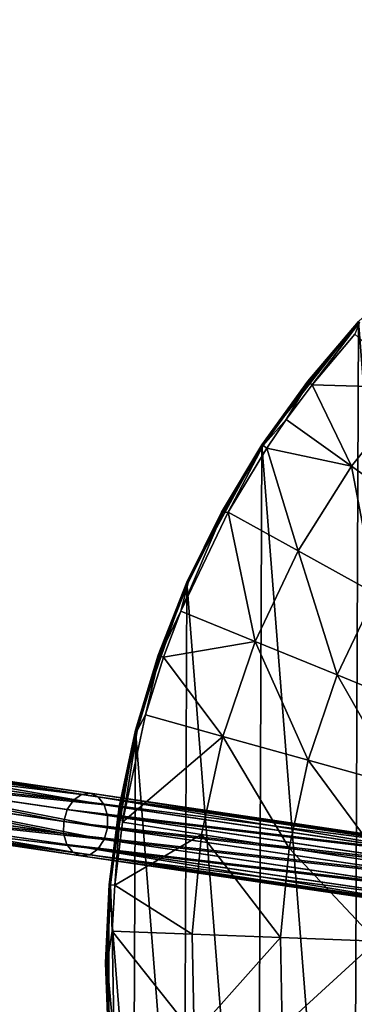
# Model space of a CAD drawing. Header units: millimetres. Extents: x 64 to 3333, y 103 to 3347.
# Tile 360 of 519: x 1645 to 1672, y 1775 to 1853. Entities that reach past the tile are written whole.
import ezdxf

# ---------------------------------------------------------------- set-up
doc = ezdxf.new("R2010")
doc.units = ezdxf.units.MM
doc.header["$LTSCALE"] = 25.4
doc.layers.get('0').update_dxf_attribs({"true_color": 0xff5454})

# ---------------------------------------------------------------- blocks, each defined once
blk = doc.blocks.new('SPIDER-6785-9743.STL')
at = {"color": 0}
mesh = blk.add_polyface(dxfattribs=at)
corners = [(1654.298, 1759.693, 1405.814), (1652.364, 1784.306, 1405.814), (1652.311, 1771.919, 1405.814), (1654.454, 1796.515, 1405.814), (1658.271, 1747.96, 1405.814), (1658.526, 1808.214, 1405.814), (1664.12, 1737.042, 1405.814), (1664.467, 1819.083, 1405.814), (1671.687, 1727.234, 1405.814), (1672.116, 1828.826, 1405.814), (1680.765, 1718.807, 1405.814), (1681.265, 1837.177, 1405.814), (1691.106, 1711.988, 1405.814), (1691.664, 1843.908, 1405.814), (1702.429, 1706.964, 1405.814), (1703.028, 1848.835, 1405.814), (1714.423, 1703.873, 1405.814), (1715.049, 1851.825, 1405.814), (1726.764, 1702.797, 1405.814), (1727.398, 1852.796, 1405.814), (1739.112, 1703.768, 1405.814), (1739.738, 1851.721, 1405.814), (1751.133, 1706.758, 1405.814), (1751.733, 1848.63, 1405.814), (1762.498, 1711.686, 1405.814), (1763.055, 1843.606, 1405.814), (1772.896, 1718.417, 1405.814), (1773.396, 1836.787, 1405.814), (1782.045, 1726.768, 1405.814), (1782.474, 1828.359, 1405.814), (1789.694, 1736.511, 1405.814), (1790.041, 1818.552, 1405.814), (1795.636, 1747.38, 1405.814), (1795.89, 1807.633, 1405.814), (1799.707, 1759.078, 1405.814), (1799.863, 1795.901, 1405.814), (1801.798, 1771.288, 1405.814), (1801.85, 1783.674, 1405.814)]
mesh.append_faces([[corners[k] for k in face] for face in [(0, 1, 2), (35, 36, 37)]], dxfattribs={"vtx0": -1, "color": 0})
mesh.append_faces([[corners[k] for k in face] for face in [(1, 0, 3), (3, 4, 5), (5, 6, 7), (7, 8, 9), (9, 10, 11), (11, 12, 13), (13, 14, 15), (15, 16, 17), (17, 18, 19), (19, 20, 21), (21, 22, 23), (23, 24, 25), (25, 26, 27), (27, 28, 29), (29, 30, 31), (31, 32, 33), (33, 34, 35)]], dxfattribs={"vtx0": -1, "vtx1": -1, "color": 0})
mesh.append_faces([[corners[k] for k in face] for face in [(3, 0, 4), (5, 4, 6), (7, 6, 8), (9, 8, 10), (11, 10, 12), (13, 12, 14), (15, 14, 16), (17, 16, 18), (19, 18, 20), (21, 20, 22), (23, 22, 24), (25, 24, 26), (27, 26, 28), (29, 28, 30), (31, 30, 32), (33, 32, 34), (35, 34, 36)]], dxfattribs={"vtx0": -1, "vtx2": -1, "color": 0})
mesh = blk.add_polyface(dxfattribs=at)
corners = [(1672.116, 1828.826, 1405.814), (1668.09, 1824.113, 1398.095), (1664.467, 1819.083, 1405.814)]
mesh.append_faces([[corners[k] for k in face] for face in [(0, 1, 2)]], dxfattribs={"color": 0})
mesh = blk.add_polyface(dxfattribs=at)
corners = [(1672.116, 1828.826, 1398.095), (1668.09, 1824.113, 1398.095), (1672.116, 1828.826, 1405.814)]
mesh.append_faces([[corners[k] for k in face] for face in [(0, 1, 2)]], dxfattribs={"color": 0})
mesh = blk.add_polyface(dxfattribs=at)
corners = [(1668.09, 1824.113, 1398.095), (1672.202, 1828.746, 1397.421), (1668.182, 1824.04, 1397.421), (1672.116, 1828.826, 1398.095)]
mesh.append_faces([[corners[k] for k in face] for face in [(0, 1, 2), (1, 0, 3)]], dxfattribs={"vtx0": -1, "color": 0})
mesh = blk.add_polyface(dxfattribs=at)
corners = [(1672.202, 1828.746, 1397.421), (1668.447, 1823.832, 1396.826), (1668.182, 1824.04, 1397.421)]
mesh.append_faces([[corners[k] for k in face] for face in [(0, 1, 2)]], dxfattribs={"color": 0})
mesh = blk.add_polyface(dxfattribs=at)
corners = [(1672.202, 1828.746, 1397.421), (1671.832, 1827.844, 1396.826), (1668.447, 1823.832, 1396.826)]
mesh.append_faces([[corners[k] for k in face] for face in [(0, 1, 2)]], dxfattribs={"color": 0})
mesh = blk.add_polyface(dxfattribs=at)
corners = [(1676.534, 1823.584, 1389.832), (1668.447, 1823.832, 1396.826), (1671.832, 1827.844, 1396.826)]
mesh.append_faces([[corners[k] for k in face] for face in [(0, 1, 2)]], dxfattribs={"color": 0})
mesh = blk.add_polyface(dxfattribs=at)
corners = [(1668.09, 1824.113, 1398.095), (1664.467, 1819.083, 1398.095), (1664.467, 1819.083, 1405.814)]
mesh.append_faces([[corners[k] for k in face] for face in [(0, 1, 2)]], dxfattribs={"color": 0})
mesh = blk.add_polyface(dxfattribs=at)
corners = [(1664.467, 1819.083, 1398.095), (1668.182, 1824.04, 1397.421), (1664.564, 1819.019, 1397.421), (1668.09, 1824.113, 1398.095)]
mesh.append_faces([[corners[k] for k in face] for face in [(0, 1, 2), (1, 0, 3)]], dxfattribs={"vtx0": -1, "color": 0})
mesh = blk.add_polyface(dxfattribs=at)
corners = [(1668.182, 1824.04, 1397.421), (1666.395, 1821.092, 1396.826), (1664.564, 1819.019, 1397.421)]
mesh.append_faces([[corners[k] for k in face] for face in [(0, 1, 2)]], dxfattribs={"color": 0})
mesh = blk.add_polyface(dxfattribs=at)
corners = [(1668.182, 1824.04, 1397.421), (1668.447, 1823.832, 1396.826), (1666.395, 1821.092, 1396.826)]
mesh.append_faces([[corners[k] for k in face] for face in [(0, 1, 2)]], dxfattribs={"color": 0})
mesh = blk.add_polyface(dxfattribs=at)
corners = [(1671.56, 1817.407, 1389.832), (1666.395, 1821.092, 1396.826), (1668.447, 1823.832, 1396.826)]
mesh.append_faces([[corners[k] for k in face] for face in [(0, 1, 2)]], dxfattribs={"color": 0})
mesh = blk.add_polyface(dxfattribs=at)
corners = [(1676.534, 1823.584, 1389.832), (1671.56, 1817.407, 1389.832), (1668.447, 1823.832, 1396.826)]
mesh.append_faces([[corners[k] for k in face] for face in [(0, 1, 2)]], dxfattribs={"color": 0})
mesh = blk.add_polyface(dxfattribs=at)
corners = [(1676.534, 1823.584, 1389.832), (1677.267, 1813.335, 1383.503), (1671.56, 1817.407, 1389.832), (1681.73, 1818.878, 1383.503)]
mesh.append_faces([[corners[k] for k in face] for face in [(0, 1, 2), (1, 0, 3)]], dxfattribs={"vtx0": -1, "color": 0})
mesh = blk.add_polyface(dxfattribs=at)
corners = [(1666.395, 1821.092, 1396.826), (1664.846, 1818.833, 1396.826), (1664.564, 1819.019, 1397.421)]
mesh.append_faces([[corners[k] for k in face] for face in [(0, 1, 2)]], dxfattribs={"color": 0})
mesh = blk.add_polyface(dxfattribs=at)
corners = [(1671.56, 1817.407, 1389.832), (1664.846, 1818.833, 1396.826), (1666.395, 1821.092, 1396.826)]
mesh.append_faces([[corners[k] for k in face] for face in [(0, 1, 2)]], dxfattribs={"color": 0})
mesh = blk.add_polyface(dxfattribs=at)
corners = [(1664.467, 1819.083, 1398.095), (1661.271, 1813.771, 1398.095), (1658.526, 1808.214, 1405.814)]
mesh.append_faces([[corners[k] for k in face] for face in [(0, 1, 2)]], dxfattribs={"color": 0})
mesh = blk.add_polyface(dxfattribs=at)
corners = [(1664.467, 1819.083, 1398.095), (1658.526, 1808.214, 1405.814), (1664.467, 1819.083, 1405.814)]
mesh.append_faces([[corners[k] for k in face] for face in [(0, 1, 2)]], dxfattribs={"color": 0})
mesh = blk.add_polyface(dxfattribs=at)
corners = [(1661.271, 1813.771, 1398.095), (1664.564, 1819.019, 1397.421), (1661.374, 1813.715, 1397.421), (1664.467, 1819.083, 1398.095)]
mesh.append_faces([[corners[k] for k in face] for face in [(0, 1, 2), (1, 0, 3)]], dxfattribs={"vtx0": -1, "color": 0})
mesh = blk.add_polyface(dxfattribs=at)
corners = [(1664.564, 1819.019, 1397.421), (1661.779, 1813.754, 1396.826), (1661.374, 1813.715, 1397.421)]
mesh.append_faces([[corners[k] for k in face] for face in [(0, 1, 2)]], dxfattribs={"color": 0})
mesh = blk.add_polyface(dxfattribs=at)
corners = [(1664.564, 1819.019, 1397.421), (1664.846, 1818.833, 1396.826), (1661.779, 1813.754, 1396.826)]
mesh.append_faces([[corners[k] for k in face] for face in [(0, 1, 2)]], dxfattribs={"color": 0})
mesh = blk.add_polyface(dxfattribs=at)
corners = [(1667.337, 1810.693, 1389.832), (1661.779, 1813.754, 1396.826), (1664.846, 1818.833, 1396.826)]
mesh.append_faces([[corners[k] for k in face] for face in [(0, 1, 2)]], dxfattribs={"color": 0})
mesh = blk.add_polyface(dxfattribs=at)
corners = [(1671.56, 1817.407, 1389.832), (1667.337, 1810.693, 1389.832), (1664.846, 1818.833, 1396.826)]
mesh.append_faces([[corners[k] for k in face] for face in [(0, 1, 2)]], dxfattribs={"color": 0})
mesh = blk.add_polyface(dxfattribs=at)
corners = [(1671.56, 1817.407, 1389.832), (1673.478, 1807.312, 1383.503), (1667.337, 1810.693, 1389.832), (1677.267, 1813.335, 1383.503)]
mesh.append_faces([[corners[k] for k in face] for face in [(0, 1, 2), (1, 0, 3)]], dxfattribs={"vtx0": -1, "color": 0})
mesh = blk.add_polyface(dxfattribs=at)
corners = [(1661.779, 1813.754, 1396.826), (1658.046, 1805.93, 1396.826), (1661.374, 1813.715, 1397.421)]
mesh.append_faces([[corners[k] for k in face] for face in [(0, 1, 2)]], dxfattribs={"color": 0})
mesh = blk.add_polyface(dxfattribs=at)
corners = [(1661.779, 1813.754, 1396.826), (1663.922, 1803.535, 1389.832), (1658.046, 1805.93, 1396.826), (1667.337, 1810.693, 1389.832)]
mesh.append_faces([[corners[k] for k in face] for face in [(0, 1, 2), (1, 0, 3)]], dxfattribs={"vtx0": -1, "color": 0})
mesh = blk.add_polyface(dxfattribs=at)
corners = [(1661.374, 1813.715, 1397.421), (1658.046, 1805.93, 1396.826), (1658.632, 1808.167, 1397.421)]
mesh.append_faces([[corners[k] for k in face] for face in [(0, 1, 2)]], dxfattribs={"color": 0})
mesh = blk.add_polyface(dxfattribs=at)
corners = [(1661.271, 1813.771, 1398.095), (1658.526, 1808.214, 1398.095), (1658.526, 1808.214, 1405.814)]
mesh.append_faces([[corners[k] for k in face] for face in [(0, 1, 2)]], dxfattribs={"color": 0})
mesh = blk.add_polyface(dxfattribs=at)
corners = [(1658.526, 1808.214, 1398.095), (1661.374, 1813.715, 1397.421), (1658.632, 1808.167, 1397.421), (1661.271, 1813.771, 1398.095)]
mesh.append_faces([[corners[k] for k in face] for face in [(0, 1, 2), (1, 0, 3)]], dxfattribs={"vtx0": -1, "color": 0})
mesh = blk.add_polyface(dxfattribs=at)
corners = [(1667.337, 1810.693, 1389.832), (1670.414, 1800.89, 1383.503), (1663.922, 1803.535, 1389.832), (1673.478, 1807.312, 1383.503)]
mesh.append_faces([[corners[k] for k in face] for face in [(0, 1, 2), (1, 0, 3)]], dxfattribs={"vtx0": -1, "color": 0})
mesh = blk.add_polyface(dxfattribs=at)
corners = [(1658.526, 1808.214, 1405.814), (1656.248, 1802.449, 1398.095), (1654.454, 1796.515, 1405.814)]
mesh.append_faces([[corners[k] for k in face] for face in [(0, 1, 2)]], dxfattribs={"color": 0})
mesh = blk.add_polyface(dxfattribs=at)
corners = [(1658.526, 1808.214, 1398.095), (1656.248, 1802.449, 1398.095), (1658.526, 1808.214, 1405.814)]
mesh.append_faces([[corners[k] for k in face] for face in [(0, 1, 2)]], dxfattribs={"color": 0})
mesh = blk.add_polyface(dxfattribs=at)
corners = [(1656.248, 1802.449, 1398.095), (1658.632, 1808.167, 1397.421), (1656.358, 1802.411, 1397.421), (1658.526, 1808.214, 1398.095)]
mesh.append_faces([[corners[k] for k in face] for face in [(0, 1, 2), (1, 0, 3)]], dxfattribs={"vtx0": -1, "color": 0})
mesh = blk.add_polyface(dxfattribs=at)
corners = [(1658.632, 1808.167, 1397.421), (1658.046, 1805.93, 1396.826), (1656.358, 1802.411, 1397.421)]
mesh.append_faces([[corners[k] for k in face] for face in [(0, 1, 2)]], dxfattribs={"color": 0})
mesh = blk.add_polyface(dxfattribs=at)
corners = [(1673.478, 1807.312, 1383.503), (1677.457, 1798.019, 1377.905), (1670.414, 1800.89, 1383.503), (1680.141, 1803.644, 1377.905)]
mesh.append_faces([[corners[k] for k in face] for face in [(0, 1, 2), (1, 0, 3)]], dxfattribs={"vtx0": -1, "color": 0})
mesh = blk.add_polyface(dxfattribs=at)
corners = [(1658.046, 1805.93, 1396.826), (1656.676, 1802.3, 1396.826), (1656.358, 1802.411, 1397.421)]
mesh.append_faces([[corners[k] for k in face] for face in [(0, 1, 2)]], dxfattribs={"color": 0})
mesh = blk.add_polyface(dxfattribs=at)
corners = [(1658.046, 1805.93, 1396.826), (1663.922, 1803.535, 1389.832), (1656.676, 1802.3, 1396.826)]
mesh.append_faces([[corners[k] for k in face] for face in [(0, 1, 2)]], dxfattribs={"color": 0})
mesh = blk.add_polyface(dxfattribs=at)
corners = [(1663.922, 1803.535, 1389.832), (1661.361, 1796.029, 1389.832), (1656.676, 1802.3, 1396.826)]
mesh.append_faces([[corners[k] for k in face] for face in [(0, 1, 2)]], dxfattribs={"color": 0})
mesh = blk.add_polyface(dxfattribs=at)
corners = [(1663.922, 1803.535, 1389.832), (1668.116, 1794.155, 1383.503), (1661.361, 1796.029, 1389.832), (1670.414, 1800.89, 1383.503)]
mesh.append_faces([[corners[k] for k in face] for face in [(0, 1, 2), (1, 0, 3)]], dxfattribs={"vtx0": -1, "color": 0})
mesh = blk.add_polyface(dxfattribs=at)
corners = [(1656.248, 1802.449, 1398.095), (1654.454, 1796.515, 1398.095), (1654.454, 1796.515, 1405.814)]
mesh.append_faces([[corners[k] for k in face] for face in [(0, 1, 2)]], dxfattribs={"color": 0})
mesh = blk.add_polyface(dxfattribs=at)
corners = [(1654.454, 1796.515, 1398.095), (1656.358, 1802.411, 1397.421), (1654.567, 1796.486, 1397.421), (1656.248, 1802.449, 1398.095)]
mesh.append_faces([[corners[k] for k in face] for face in [(0, 1, 2), (1, 0, 3)]], dxfattribs={"vtx0": -1, "color": 0})
mesh = blk.add_polyface(dxfattribs=at)
corners = [(1656.358, 1802.411, 1397.421), (1655.247, 1797.725, 1396.826), (1654.567, 1796.486, 1397.421)]
mesh.append_faces([[corners[k] for k in face] for face in [(0, 1, 2)]], dxfattribs={"color": 0})
mesh = blk.add_polyface(dxfattribs=at)
corners = [(1656.358, 1802.411, 1397.421), (1656.676, 1802.3, 1396.826), (1655.247, 1797.725, 1396.826)]
mesh.append_faces([[corners[k] for k in face] for face in [(0, 1, 2)]], dxfattribs={"color": 0})
mesh = blk.add_polyface(dxfattribs=at)
corners = [(1656.676, 1802.3, 1396.826), (1661.361, 1796.029, 1389.832), (1655.247, 1797.725, 1396.826)]
mesh.append_faces([[corners[k] for k in face] for face in [(0, 1, 2)]], dxfattribs={"color": 0})
mesh = blk.add_polyface(dxfattribs=at)
corners = [(1670.414, 1800.89, 1383.503), (1675.445, 1792.122, 1377.905), (1668.116, 1794.155, 1383.503), (1677.457, 1798.019, 1377.905)]
mesh.append_faces([[corners[k] for k in face] for face in [(0, 1, 2), (1, 0, 3)]], dxfattribs={"vtx0": -1, "color": 0})
mesh = blk.add_polyface(dxfattribs=at)
corners = [(1655.247, 1797.725, 1396.826), (1653.419, 1789.251, 1396.826), (1654.567, 1796.486, 1397.421)]
mesh.append_faces([[corners[k] for k in face] for face in [(0, 1, 2)]], dxfattribs={"color": 0})
mesh = blk.add_polyface(dxfattribs=at)
corners = [(1653.419, 1789.251, 1396.826), (1661.361, 1796.029, 1389.832), (1659.689, 1788.276, 1389.832), (1655.247, 1797.725, 1396.826)]
mesh.append_faces([[corners[k] for k in face] for face in [(0, 1, 2), (1, 0, 3)]], dxfattribs={"vtx0": -1, "color": 0})
mesh = blk.add_polyface(dxfattribs=at)
corners = [(1654.454, 1796.515, 1398.095), (1652.364, 1784.306, 1405.814), (1654.454, 1796.515, 1405.814)]
mesh.append_faces([[corners[k] for k in face] for face in [(0, 1, 2)]], dxfattribs={"color": 0})
mesh = blk.add_polyface(dxfattribs=at)
corners = [(1654.454, 1796.515, 1398.095), (1653.156, 1790.454, 1398.095), (1652.364, 1784.306, 1405.814)]
mesh.append_faces([[corners[k] for k in face] for face in [(0, 1, 2)]], dxfattribs={"color": 0})
mesh = blk.add_polyface(dxfattribs=at)
corners = [(1653.156, 1790.454, 1398.095), (1654.567, 1796.486, 1397.421), (1653.271, 1790.434, 1397.421), (1654.454, 1796.515, 1398.095)]
mesh.append_faces([[corners[k] for k in face] for face in [(0, 1, 2), (1, 0, 3)]], dxfattribs={"vtx0": -1, "color": 0})
mesh = blk.add_polyface(dxfattribs=at)
corners = [(1654.567, 1796.486, 1397.421), (1653.419, 1789.251, 1396.826), (1653.271, 1790.434, 1397.421)]
mesh.append_faces([[corners[k] for k in face] for face in [(0, 1, 2)]], dxfattribs={"color": 0})
mesh = blk.add_polyface(dxfattribs=at)
corners = [(1661.361, 1796.029, 1389.832), (1666.616, 1787.199, 1383.503), (1659.689, 1788.276, 1389.832), (1668.116, 1794.155, 1383.503)]
mesh.append_faces([[corners[k] for k in face] for face in [(0, 1, 2), (1, 0, 3)]], dxfattribs={"vtx0": -1, "color": 0})
mesh = blk.add_polyface(dxfattribs=at)
corners = [(1629.283, 1793.14, 1209.092), (1649.524, 1790.984, 1226.751), (1629.745, 1793.892, 1208.677), (1649.03, 1790.237, 1227.138)]
mesh.append_faces([[corners[k] for k in face] for face in [(0, 1, 2), (1, 0, 3)]], dxfattribs={"vtx0": -1, "color": 0})
mesh = blk.add_polyface(dxfattribs=at)
corners = [(1629.745, 1793.892, 1208.677), (1650.165, 1791.438, 1226.172), (1630.338, 1794.352, 1208.054), (1649.524, 1790.984, 1226.751)]
mesh.append_faces([[corners[k] for k in face] for face in [(0, 1, 2), (1, 0, 3)]], dxfattribs={"vtx0": -1, "color": 0})
mesh = blk.add_polyface(dxfattribs=at)
corners = [(1630.338, 1794.352, 1208.054), (1650.855, 1791.529, 1225.489), (1630.973, 1794.451, 1207.321), (1650.165, 1791.438, 1226.172)]
mesh.append_faces([[corners[k] for k in face] for face in [(0, 1, 2), (1, 0, 3)]], dxfattribs={"vtx0": -1, "color": 0})
mesh = blk.add_polyface(dxfattribs=at)
corners = [(1630.973, 1794.451, 1207.321), (1651.49, 1791.243, 1224.807), (1631.553, 1794.174, 1206.587), (1650.855, 1791.529, 1225.489)]
mesh.append_faces([[corners[k] for k in face] for face in [(0, 1, 2), (1, 0, 3)]], dxfattribs={"vtx0": -1, "color": 0})
mesh = blk.add_polyface(dxfattribs=at)
corners = [(1631.553, 1794.174, 1206.587), (1651.974, 1790.624, 1224.228), (1631.989, 1793.562, 1205.965), (1651.49, 1791.243, 1224.807)]
mesh.append_faces([[corners[k] for k in face] for face in [(0, 1, 2), (1, 0, 3)]], dxfattribs={"vtx0": -1, "color": 0})
mesh = blk.add_polyface(dxfattribs=at)
corners = [(1668.116, 1794.155, 1383.503), (1674.131, 1786.03, 1377.905), (1666.616, 1787.199, 1383.503), (1675.445, 1792.122, 1377.905)]
mesh.append_faces([[corners[k] for k in face] for face in [(0, 1, 2), (1, 0, 3)]], dxfattribs={"vtx0": -1, "color": 0})
mesh = blk.add_polyface(dxfattribs=at)
corners = [(1648.759, 1789.31, 1227.274), (1629.283, 1793.14, 1209.092), (1629.023, 1792.211, 1209.238), (1649.03, 1790.237, 1227.138)]
mesh.append_faces([[corners[k] for k in face] for face in [(0, 1, 2), (1, 0, 3)]], dxfattribs={"vtx0": -1, "color": 0})
mesh = blk.add_polyface(dxfattribs=at)
corners = [(1632.215, 1792.709, 1205.549), (1651.974, 1790.624, 1224.228), (1652.231, 1789.766, 1223.841), (1631.989, 1793.562, 1205.965)]
mesh.append_faces([[corners[k] for k in face] for face in [(0, 1, 2), (1, 0, 3)]], dxfattribs={"vtx0": -1, "color": 0})
mesh = blk.add_polyface(dxfattribs=at)
corners = [(1632.215, 1792.709, 1205.549), (1652.224, 1788.801, 1223.705), (1632.197, 1791.745, 1205.403), (1652.231, 1789.766, 1223.841)]
mesh.append_faces([[corners[k] for k in face] for face in [(0, 1, 2), (1, 0, 3)]], dxfattribs={"vtx0": -1, "color": 0})
mesh = blk.add_polyface(dxfattribs=at)
corners = [(1648.752, 1788.344, 1227.138), (1629.023, 1792.211, 1209.238), (1629.005, 1791.247, 1209.092), (1648.759, 1789.31, 1227.274)]
mesh.append_faces([[corners[k] for k in face] for face in [(0, 1, 2), (1, 0, 3)]], dxfattribs={"vtx0": -1, "color": 0})
mesh = blk.add_polyface(dxfattribs=at)
corners = [(1632.197, 1791.745, 1205.403), (1651.953, 1787.874, 1223.841), (1631.937, 1790.816, 1205.549), (1652.224, 1788.801, 1223.705)]
mesh.append_faces([[corners[k] for k in face] for face in [(0, 1, 2), (1, 0, 3)]], dxfattribs={"vtx0": -1, "color": 0})
mesh = blk.add_polyface(dxfattribs=at)
corners = [(1650.165, 1791.438, 1226.172), (1679.739, 1787.283, 1258.856), (1650.855, 1791.529, 1225.489), (1678.949, 1787.207, 1259.424)]
mesh.append_faces([[corners[k] for k in face] for face in [(0, 1, 2), (1, 0, 3)]], dxfattribs={"vtx0": -1, "color": 0})
mesh = blk.add_polyface(dxfattribs=at)
corners = [(1650.855, 1791.529, 1225.489), (1680.473, 1786.983, 1258.288), (1651.49, 1791.243, 1224.807), (1679.739, 1787.283, 1258.856)]
mesh.append_faces([[corners[k] for k in face] for face in [(0, 1, 2), (1, 0, 3)]], dxfattribs={"vtx0": -1, "color": 0})
mesh = blk.add_polyface(dxfattribs=at)
corners = [(1648.752, 1788.344, 1227.138), (1629.231, 1790.394, 1208.677), (1649.01, 1787.486, 1226.751), (1629.005, 1791.247, 1209.092)]
mesh.append_faces([[corners[k] for k in face] for face in [(0, 1, 2), (1, 0, 3)]], dxfattribs={"vtx0": -1, "color": 0})
mesh = blk.add_polyface(dxfattribs=at)
corners = [(1651.953, 1787.874, 1223.841), (1631.475, 1790.064, 1205.965), (1631.937, 1790.816, 1205.549), (1651.459, 1787.126, 1224.228)]
mesh.append_faces([[corners[k] for k in face] for face in [(0, 1, 2), (1, 0, 3)]], dxfattribs={"vtx0": -1, "color": 0})
mesh = blk.add_polyface(dxfattribs=at)
corners = [(1649.03, 1790.237, 1227.138), (1678.225, 1786.765, 1259.905), (1649.524, 1790.984, 1226.751), (1677.675, 1786.026, 1260.226)]
mesh.append_faces([[corners[k] for k in face] for face in [(0, 1, 2), (1, 0, 3)]], dxfattribs={"vtx0": -1, "color": 0})
mesh = blk.add_polyface(dxfattribs=at)
corners = [(1649.524, 1790.984, 1226.751), (1678.949, 1787.207, 1259.424), (1650.165, 1791.438, 1226.172), (1678.225, 1786.765, 1259.905)]
mesh.append_faces([[corners[k] for k in face] for face in [(0, 1, 2), (1, 0, 3)]], dxfattribs={"vtx0": -1, "color": 0})
mesh = blk.add_polyface(dxfattribs=at)
corners = [(1651.49, 1791.243, 1224.807), (1681.04, 1786.351, 1257.807), (1651.974, 1790.624, 1224.228), (1680.473, 1786.983, 1258.288)]
mesh.append_faces([[corners[k] for k in face] for face in [(0, 1, 2), (1, 0, 3)]], dxfattribs={"vtx0": -1, "color": 0})
mesh = blk.add_polyface(dxfattribs=at)
corners = [(1649.493, 1786.868, 1226.172), (1629.231, 1790.394, 1208.677), (1629.667, 1789.782, 1208.054), (1649.01, 1787.486, 1226.751)]
mesh.append_faces([[corners[k] for k in face] for face in [(0, 1, 2), (1, 0, 3)]], dxfattribs={"vtx0": -1, "color": 0})
mesh = blk.add_polyface(dxfattribs=at)
corners = [(1651.459, 1787.126, 1224.228), (1630.881, 1789.603, 1206.587), (1631.475, 1790.064, 1205.965), (1650.819, 1786.673, 1224.807)]
mesh.append_faces([[corners[k] for k in face] for face in [(0, 1, 2), (1, 0, 3)]], dxfattribs={"vtx0": -1, "color": 0})
mesh = blk.add_polyface(dxfattribs=at)
corners = [(1677.675, 1786.026, 1260.226), (1648.759, 1789.31, 1227.274), (1677.385, 1785.102, 1260.339), (1649.03, 1790.237, 1227.138)]
mesh.append_faces([[corners[k] for k in face] for face in [(0, 1, 2), (1, 0, 3)]], dxfattribs={"vtx0": -1, "color": 0})
mesh = blk.add_polyface(dxfattribs=at)
corners = [(1652.231, 1789.766, 1223.841), (1681.04, 1786.351, 1257.807), (1681.354, 1785.486, 1257.485), (1651.974, 1790.624, 1224.228)]
mesh.append_faces([[corners[k] for k in face] for face in [(0, 1, 2), (1, 0, 3)]], dxfattribs={"vtx0": -1, "color": 0})
mesh = blk.add_polyface(dxfattribs=at)
corners = [(1653.156, 1790.454, 1398.095), (1652.364, 1784.306, 1398.095), (1652.364, 1784.306, 1405.814)]
mesh.append_faces([[corners[k] for k in face] for face in [(0, 1, 2)]], dxfattribs={"color": 0})
mesh = blk.add_polyface(dxfattribs=at)
corners = [(1652.364, 1784.306, 1398.095), (1653.271, 1790.434, 1397.421), (1652.48, 1784.296, 1397.421), (1653.156, 1790.454, 1398.095)]
mesh.append_faces([[corners[k] for k in face] for face in [(0, 1, 2), (1, 0, 3)]], dxfattribs={"vtx0": -1, "color": 0})
mesh = blk.add_polyface(dxfattribs=at)
corners = [(1653.271, 1790.434, 1397.421), (1652.815, 1784.267, 1396.826), (1652.48, 1784.296, 1397.421)]
mesh.append_faces([[corners[k] for k in face] for face in [(0, 1, 2)]], dxfattribs={"color": 0})
mesh = blk.add_polyface(dxfattribs=at)
corners = [(1653.271, 1790.434, 1397.421), (1653.419, 1789.251, 1396.826), (1652.815, 1784.267, 1396.826)]
mesh.append_faces([[corners[k] for k in face] for face in [(0, 1, 2)]], dxfattribs={"color": 0})
mesh = blk.add_polyface(dxfattribs=at)
corners = [(1650.128, 1786.582, 1225.489), (1629.667, 1789.782, 1208.054), (1630.246, 1789.504, 1207.321), (1649.493, 1786.868, 1226.172)]
mesh.append_faces([[corners[k] for k in face] for face in [(0, 1, 2), (1, 0, 3)]], dxfattribs={"vtx0": -1, "color": 0})
mesh = blk.add_polyface(dxfattribs=at)
corners = [(1650.819, 1786.673, 1224.807), (1630.246, 1789.504, 1207.321), (1630.881, 1789.603, 1206.587), (1650.128, 1786.582, 1225.489)]
mesh.append_faces([[corners[k] for k in face] for face in [(0, 1, 2), (1, 0, 3)]], dxfattribs={"vtx0": -1, "color": 0})
mesh = blk.add_polyface(dxfattribs=at)
corners = [(1677.385, 1785.102, 1260.339), (1648.752, 1788.344, 1227.138), (1677.397, 1784.133, 1260.226), (1648.759, 1789.31, 1227.274)]
mesh.append_faces([[corners[k] for k in face] for face in [(0, 1, 2), (1, 0, 3)]], dxfattribs={"vtx0": -1, "color": 0})
mesh = blk.add_polyface(dxfattribs=at)
corners = [(1652.224, 1788.801, 1223.705), (1681.354, 1785.486, 1257.485), (1681.366, 1784.517, 1257.372), (1652.231, 1789.766, 1223.841)]
mesh.append_faces([[corners[k] for k in face] for face in [(0, 1, 2), (1, 0, 3)]], dxfattribs={"vtx0": -1, "color": 0})
mesh = blk.add_polyface(dxfattribs=at)
corners = [(1653.419, 1789.251, 1396.826), (1659.689, 1788.276, 1389.832), (1652.815, 1784.267, 1396.826)]
mesh.append_faces([[corners[k] for k in face] for face in [(0, 1, 2)]], dxfattribs={"color": 0})
mesh = blk.add_polyface(dxfattribs=at)
corners = [(1651.953, 1787.874, 1223.841), (1681.366, 1784.517, 1257.372), (1681.075, 1783.593, 1257.485), (1652.224, 1788.801, 1223.705)]
mesh.append_faces([[corners[k] for k in face] for face in [(0, 1, 2), (1, 0, 3)]], dxfattribs={"vtx0": -1, "color": 0})
mesh = blk.add_polyface(dxfattribs=at)
corners = [(1677.397, 1784.133, 1260.226), (1649.01, 1787.486, 1226.751), (1677.711, 1783.267, 1259.905), (1648.752, 1788.344, 1227.138)]
mesh.append_faces([[corners[k] for k in face] for face in [(0, 1, 2), (1, 0, 3)]], dxfattribs={"vtx0": -1, "color": 0})
mesh = blk.add_polyface(dxfattribs=at)
corners = [(1681.075, 1783.593, 1257.485), (1651.459, 1787.126, 1224.228), (1651.953, 1787.874, 1223.841), (1680.526, 1782.854, 1257.807)]
mesh.append_faces([[corners[k] for k in face] for face in [(0, 1, 2), (1, 0, 3)]], dxfattribs={"vtx0": -1, "color": 0})
mesh = blk.add_polyface(dxfattribs=at)
corners = [(1659.689, 1788.276, 1389.832), (1658.928, 1780.382, 1389.832), (1652.815, 1784.267, 1396.826)]
mesh.append_faces([[corners[k] for k in face] for face in [(0, 1, 2)]], dxfattribs={"color": 0})
mesh = blk.add_polyface(dxfattribs=at)
corners = [(1659.689, 1788.276, 1389.832), (1665.933, 1780.116, 1383.503), (1658.928, 1780.382, 1389.832), (1666.616, 1787.199, 1383.503)]
mesh.append_faces([[corners[k] for k in face] for face in [(0, 1, 2), (1, 0, 3)]], dxfattribs={"vtx0": -1, "color": 0})
mesh = blk.add_polyface(dxfattribs=at)
corners = [(1678.278, 1782.636, 1259.424), (1649.01, 1787.486, 1226.751), (1649.493, 1786.868, 1226.172), (1677.711, 1783.267, 1259.905)]
mesh.append_faces([[corners[k] for k in face] for face in [(0, 1, 2), (1, 0, 3)]], dxfattribs={"vtx0": -1, "color": 0})
mesh = blk.add_polyface(dxfattribs=at)
corners = [(1679.012, 1782.336, 1258.856), (1649.493, 1786.868, 1226.172), (1650.128, 1786.582, 1225.489), (1678.278, 1782.636, 1259.424)]
mesh.append_faces([[corners[k] for k in face] for face in [(0, 1, 2), (1, 0, 3)]], dxfattribs={"vtx0": -1, "color": 0})
mesh = blk.add_polyface(dxfattribs=at)
corners = [(1680.526, 1782.854, 1257.807), (1650.819, 1786.673, 1224.807), (1651.459, 1787.126, 1224.228), (1679.801, 1782.412, 1258.288)]
mesh.append_faces([[corners[k] for k in face] for face in [(0, 1, 2), (1, 0, 3)]], dxfattribs={"vtx0": -1, "color": 0})
mesh = blk.add_polyface(dxfattribs=at)
corners = [(1666.616, 1787.199, 1383.503), (1673.533, 1779.828, 1377.905), (1665.933, 1780.116, 1383.503), (1674.131, 1786.03, 1377.905)]
mesh.append_faces([[corners[k] for k in face] for face in [(0, 1, 2), (1, 0, 3)]], dxfattribs={"vtx0": -1, "color": 0})
mesh = blk.add_polyface(dxfattribs=at)
corners = [(1679.801, 1782.412, 1258.288), (1650.128, 1786.582, 1225.489), (1650.819, 1786.673, 1224.807), (1679.012, 1782.336, 1258.856)]
mesh.append_faces([[corners[k] for k in face] for face in [(0, 1, 2), (1, 0, 3)]], dxfattribs={"vtx0": -1, "color": 0})
mesh = blk.add_polyface(dxfattribs=at)
corners = [(1652.364, 1784.306, 1398.095), (1652.081, 1778.114, 1398.095), (1652.311, 1771.919, 1405.814)]
mesh.append_faces([[corners[k] for k in face] for face in [(0, 1, 2)]], dxfattribs={"color": 0})
mesh = blk.add_polyface(dxfattribs=at)
corners = [(1652.081, 1778.114, 1398.095), (1652.48, 1784.296, 1397.421), (1652.198, 1778.113, 1397.421), (1652.364, 1784.306, 1398.095)]
mesh.append_faces([[corners[k] for k in face] for face in [(0, 1, 2), (1, 0, 3)]], dxfattribs={"vtx0": -1, "color": 0})
mesh = blk.add_polyface(dxfattribs=at)
corners = [(1652.48, 1784.296, 1397.421), (1652.588, 1780.622, 1396.826), (1652.198, 1778.113, 1397.421)]
mesh.append_faces([[corners[k] for k in face] for face in [(0, 1, 2)]], dxfattribs={"color": 0})
mesh = blk.add_polyface(dxfattribs=at)
corners = [(1652.364, 1784.306, 1398.095), (1652.311, 1771.919, 1405.814), (1652.364, 1784.306, 1405.814)]
mesh.append_faces([[corners[k] for k in face] for face in [(0, 1, 2)]], dxfattribs={"color": 0})
mesh = blk.add_polyface(dxfattribs=at)
corners = [(1652.48, 1784.296, 1397.421), (1652.815, 1784.267, 1396.826), (1652.588, 1780.622, 1396.826)]
mesh.append_faces([[corners[k] for k in face] for face in [(0, 1, 2)]], dxfattribs={"color": 0})
mesh = blk.add_polyface(dxfattribs=at)
corners = [(1652.815, 1784.267, 1396.826), (1658.928, 1780.382, 1389.832), (1652.588, 1780.622, 1396.826)]
mesh.append_faces([[corners[k] for k in face] for face in [(0, 1, 2)]], dxfattribs={"color": 0})
mesh = blk.add_polyface(dxfattribs=at)
corners = [(1652.588, 1780.622, 1396.826), (1652.763, 1771.955, 1396.826), (1652.198, 1778.113, 1397.421)]
mesh.append_faces([[corners[k] for k in face] for face in [(0, 1, 2)]], dxfattribs={"color": 0})
mesh = blk.add_polyface(dxfattribs=at)
corners = [(1652.588, 1780.622, 1396.826), (1659.089, 1772.452, 1389.832), (1652.763, 1771.955, 1396.826), (1658.928, 1780.382, 1389.832)]
mesh.append_faces([[corners[k] for k in face] for face in [(0, 1, 2), (1, 0, 3)]], dxfattribs={"vtx0": -1, "color": 0})
mesh = blk.add_polyface(dxfattribs=at)
corners = [(1665.933, 1780.116, 1383.503), (1659.089, 1772.452, 1389.832), (1658.928, 1780.382, 1389.832), (1666.078, 1773.001, 1383.503)]
mesh.append_faces([[corners[k] for k in face] for face in [(0, 1, 2), (1, 0, 3)]], dxfattribs={"vtx0": -1, "color": 0})
mesh = blk.add_polyface(dxfattribs=at)
corners = [(1673.533, 1779.828, 1377.905), (1666.078, 1773.001, 1383.503), (1665.933, 1780.116, 1383.503), (1673.66, 1773.598, 1377.905)]
mesh.append_faces([[corners[k] for k in face] for face in [(0, 1, 2), (1, 0, 3)]], dxfattribs={"vtx0": -1, "color": 0})
mesh = blk.add_polyface(dxfattribs=at)
corners = [(1652.081, 1778.114, 1398.095), (1652.311, 1771.919, 1398.095), (1652.311, 1771.919, 1405.814)]
mesh.append_faces([[corners[k] for k in face] for face in [(0, 1, 2)]], dxfattribs={"color": 0})
mesh = blk.add_polyface(dxfattribs=at)
corners = [(1652.081, 1778.114, 1398.095), (1652.428, 1771.928, 1397.421), (1652.311, 1771.919, 1398.095), (1652.198, 1778.113, 1397.421)]
mesh.append_faces([[corners[k] for k in face] for face in [(0, 1, 2), (1, 0, 3)]], dxfattribs={"vtx0": -1, "color": 0})
mesh = blk.add_polyface(dxfattribs=at)
corners = [(1652.198, 1778.113, 1397.421), (1652.763, 1771.955, 1396.826), (1652.428, 1771.928, 1397.421)]
mesh.append_faces([[corners[k] for k in face] for face in [(0, 1, 2)]], dxfattribs={"color": 0})

msp = doc.modelspace()

# ---------------------------------------------------------------- block references
at = {"color": 250, "true_color": 0x262626}
msp.add_blockref('SPIDER-6785-9743.STL', (0, 0), dxfattribs=at)

doc.saveas('drawing.dxf')
